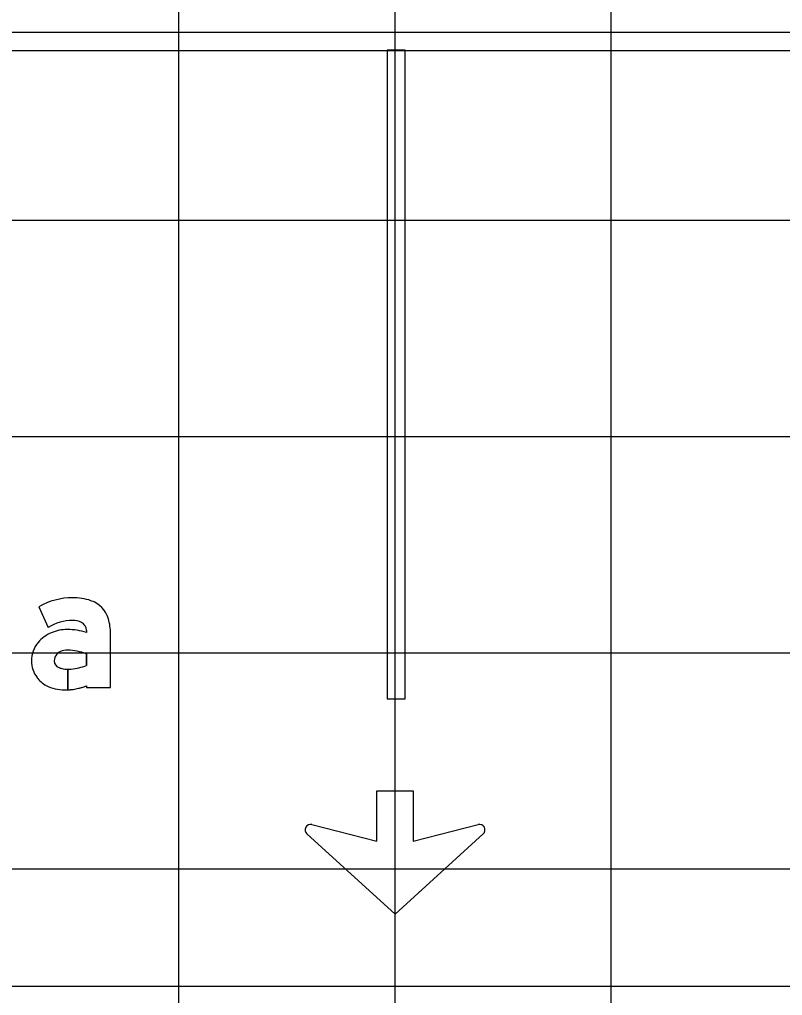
# Model space of a CAD drawing. Extents: x 2193008 to 2198143, y 1236112 to 1237864.
# Drawn here: x 2196333.23 to 2196340.29, y 1237193.94 to 1237202.97 of the extents above; entities that cross this region are included whole.
import ezdxf

# ---------------------------------------------------------------- set-up
doc = ezdxf.new("R2010")
doc.units = 0
for name, color, linetype in [('GSBWFILL', 7, 'Continuous'), ('GSCOLORFILL', 7, 'Continuous'), ('GSOUTLINE', 7, 'Continuous'), ('M-ROADS', 7, 'Continuous')]:
    doc.layers.add(name, color=color, linetype=linetype)

msp = doc.modelspace()

# ---------------------------------------------------------------- linework, layer by layer
at = {"layer": 'GSBWFILL'}
for p, q in [((2196336.7988, 1237202.6836), (2196336.6323, 1237202.6836)), ((2196336.6323, 1237202.6836), (2196336.6323, 1237196.6813)), ((2196336.7988, 1237196.6813), (2196336.7988, 1237202.6836)), ((2196336.6323, 1237196.6813), (2196336.7988, 1237196.6813))]:
    msp.add_line(p, q, dxfattribs=at)
for points in [[(2196333.4108, 1237197.5341), (2196333.4997, 1237197.3422)], [(2196333.8535, 1237197.3152), (2196333.8535, 1237197.2948)], [(2196333.8535, 1237196.8023), (2196333.8535, 1237196.7868), (2196334.0749, 1237196.7868), (2196334.0749, 1237197.2864)], [(2196333.8535, 1237197.0988), (2196333.8535, 1237196.9912)], [(2196333.6791, 1237196.7654), (2196333.6791, 1237196.9554)], [(2196333.6791, 1237196.9554), (2196333.6791, 1237196.7654)], [(2196335.9382, 1237195.5196), (2196336.5376, 1237195.3656), (2196336.5376, 1237195.8325), (2196336.8754, 1237195.8325), (2196336.8754, 1237195.3656), (2196337.4749, 1237195.5196)], [(2196337.5221, 1237195.4322), (2196336.7065, 1237194.69), (2196335.891, 1237195.4322)]]:
    msp.add_lwpolyline(points, dxfattribs=at)
for centre, start, end in [((2196335.9254, 1237195.4701), 75.59252, 227.69521), ((2196337.4876, 1237195.4701), 312.30479, 104.40748)]:
    msp.add_arc(centre, 0.0512, start, end, dxfattribs=at)
for centre, major_axis, start_param, end_param in [((2196333.7249, 1237196.9826), (0, 0.6347), 0, 0.517719), ((2196333.7249, 1237197.0753), (0, 0.542), 5.96613, 6.283185), ((2196333.8162, 1237197.3535), (0, 0.2491), 4.997165, 5.96613), ((2196333.7249, 1237196.9826), (0, 0.4243), 0, 0.559495), ((2196333.7328, 1237197.2393), (0, 0.1678), 5.822746, 6.330435), ((2196333.7704, 1237197.3152), (0, 0.083), 4.712389, 5.822746), ((2196333.587, 1237197.2864), (0, 0.4879), 4.712389, 4.997165), ((2196333.6499, 1237197.0006), (0, 0.3175), 0.399285, 0.87593), ((2196333.6759, 1237196.9441), (0, 0.3797), 0, 0.404512), ((2196333.6759, 1237196.7648), (0, 0.559), 5.959871, 6.283185), ((2196333.6108, 1237197.0331), (0, 0.2667), 0.87593, 1.570796), ((2196333.6486, 1237197.0334), (0, 0.0941), 0.408547, 1.530785), ((2196333.6748, 1237196.9728), (0, 0.1601), 6.259455, 6.691732), ((2196333.6632, 1237196.5887), (0, 0.5444), 5.926185, 6.254823), ((2196333.599, 1237197.0331), (0, 0.2549), 1.570796, 2.21394), ((2196333.6548, 1237197.0331), (0, 0.1002), 1.530785, 1.570796), ((2196333.6209, 1237197.0331), (0, 0.0664), 1.570796, 2.757027), ((2196333.6662, 1237197.4675), (0, 0.5118), 3.228562, 3.516221), ((2196333.6791, 1237197.1768), (0, 0.2214), 2.757027, 3.141593), ((2196333.6791, 1237197.1768), (0, 0.2214), 3.141843, 3.28451), ((2196333.6216, 1237197.0501), (0, 0.2832), 2.21394, 2.611125), ((2196333.6506, 1237197.1457), (0, 0.381), 2.672443, 3.141593), ((2196333.6506, 1237197.3299), (0, 0.5652), 3.192057, 3.508644), ((2196333.6506, 1237197.3299), (0, 0.5652), 3.141593, 3.191959)]:
    msp.add_ellipse(centre, major_axis=major_axis, ratio=0.999998, start_param=start_param, end_param=end_param, dxfattribs=at)
at = {"layer": 'GSCOLORFILL'}
for p, q in [((2196352.6905, 1237202.846), (2196320.7225, 1237202.846)), ((2196320.7225, 1237202.6795), (2196352.6905, 1237202.6795)), ((2196336.7988, 1237202.6836), (2196336.6323, 1237202.6836)), ((2196336.6323, 1237202.6836), (2196336.6323, 1237196.6813)), ((2196336.7988, 1237196.6813), (2196336.7988, 1237202.6836)), ((2196336.6323, 1237196.6813), (2196336.7988, 1237196.6813)), ((2196352.6905, 1237194.0215), (2196320.7242, 1237194.0215))]:
    msp.add_line(p, q, dxfattribs=at)
for points in [[(2196333.4108, 1237197.5341), (2196333.4997, 1237197.3422)], [(2196333.8535, 1237197.3152), (2196333.8535, 1237197.2948)], [(2196333.8535, 1237196.8023), (2196333.8535, 1237196.7868), (2196334.0749, 1237196.7868), (2196334.0749, 1237197.2864)], [(2196333.8535, 1237197.0988), (2196333.8535, 1237196.9912)], [(2196333.6791, 1237196.7654), (2196333.6791, 1237196.9554)], [(2196333.6791, 1237196.9554), (2196333.6791, 1237196.7654)], [(2196335.9382, 1237195.5196), (2196336.5376, 1237195.3656), (2196336.5376, 1237195.8325), (2196336.8754, 1237195.8325), (2196336.8754, 1237195.3656), (2196337.4749, 1237195.5196)], [(2196337.5221, 1237195.4322), (2196336.7065, 1237194.69), (2196335.891, 1237195.4322)]]:
    msp.add_lwpolyline(points, dxfattribs=at)
for centre, start, end in [((2196335.9254, 1237195.4701), 75.59252, 227.69521), ((2196337.4876, 1237195.4701), 312.30479, 104.40748)]:
    msp.add_arc(centre, 0.0512, start, end, dxfattribs=at)
for centre, major_axis, start_param, end_param in [((2196333.7249, 1237196.9826), (0, 0.6347), 0, 0.517719), ((2196333.7249, 1237197.0753), (0, 0.542), 5.96613, 6.283185), ((2196333.8162, 1237197.3535), (0, 0.2491), 4.997165, 5.96613), ((2196333.7249, 1237196.9826), (0, 0.4243), 0, 0.559495), ((2196333.7328, 1237197.2393), (0, 0.1678), 5.822746, 6.330435), ((2196333.7704, 1237197.3152), (0, 0.083), 4.712389, 5.822746), ((2196333.587, 1237197.2864), (0, 0.4879), 4.712389, 4.997165), ((2196333.6499, 1237197.0006), (0, 0.3175), 0.399285, 0.87593), ((2196333.6759, 1237196.9441), (0, 0.3797), 0, 0.404512), ((2196333.6759, 1237196.7648), (0, 0.559), 5.959871, 6.283185), ((2196333.6108, 1237197.0331), (0, 0.2667), 0.87593, 1.570796), ((2196333.6486, 1237197.0334), (0, 0.0941), 0.408547, 1.530785), ((2196333.6748, 1237196.9728), (0, 0.1601), 6.259455, 6.691732), ((2196333.6632, 1237196.5887), (0, 0.5444), 5.926185, 6.254823), ((2196333.599, 1237197.0331), (0, 0.2549), 1.570796, 2.21394), ((2196333.6548, 1237197.0331), (0, 0.1002), 1.530785, 1.570796), ((2196333.6209, 1237197.0331), (0, 0.0664), 1.570796, 2.757027), ((2196333.6662, 1237197.4675), (0, 0.5118), 3.228562, 3.516221), ((2196333.6791, 1237197.1768), (0, 0.2214), 2.757027, 3.141593), ((2196333.6791, 1237197.1768), (0, 0.2214), 3.141843, 3.28451), ((2196333.6216, 1237197.0501), (0, 0.2832), 2.21394, 2.611125), ((2196333.6506, 1237197.1457), (0, 0.381), 2.672443, 3.141593), ((2196333.6506, 1237197.3299), (0, 0.5652), 3.192057, 3.508644), ((2196333.6506, 1237197.3299), (0, 0.5652), 3.141593, 3.191959)]:
    msp.add_ellipse(centre, major_axis=major_axis, ratio=0.999998, start_param=start_param, end_param=end_param, dxfattribs=at)
at = {"layer": 'GSOUTLINE'}
for p, q in [((2196336.7988, 1237202.6836), (2196336.6323, 1237202.6836)), ((2196336.6323, 1237202.6836), (2196336.6323, 1237196.6813)), ((2196336.7988, 1237196.6813), (2196336.7988, 1237202.6836)), ((2196336.6323, 1237196.6813), (2196336.7988, 1237196.6813))]:
    msp.add_line(p, q, dxfattribs=at)
for points in [[(2196333.4108, 1237197.5341), (2196333.4997, 1237197.3422)], [(2196333.8535, 1237197.3152), (2196333.8535, 1237197.2948)], [(2196333.8535, 1237196.8023), (2196333.8535, 1237196.7868), (2196334.0749, 1237196.7868), (2196334.0749, 1237197.2864)], [(2196333.8535, 1237196.9912), (2196333.8535, 1237197.0988)], [(2196335.9382, 1237195.5196), (2196336.5376, 1237195.3656), (2196336.5376, 1237195.8325), (2196336.8754, 1237195.8325), (2196336.8754, 1237195.3656), (2196337.4749, 1237195.5196)], [(2196337.5221, 1237195.4322), (2196336.7065, 1237194.69), (2196335.891, 1237195.4322)]]:
    msp.add_lwpolyline(points, dxfattribs=at)
for centre, start, end in [((2196335.9254, 1237195.4701), 75.59252, 227.69521), ((2196337.4876, 1237195.4701), 312.30479, 104.40748)]:
    msp.add_arc(centre, 0.0512, start, end, dxfattribs=at)
for centre, major_axis, start_param, end_param in [((2196333.7249, 1237196.9826), (0, 0.6347), 6.283185, 6.800904), ((2196333.7249, 1237197.0753), (0, 0.542), 5.96613, 6.283185), ((2196333.8162, 1237197.3535), (0, 0.2491), 4.997165, 5.96613), ((2196333.7249, 1237196.9826), (0, 0.4243), 0, 0.559495), ((2196333.7328, 1237197.2393), (0, 0.1678), 5.822746, 6.330435), ((2196333.7704, 1237197.3152), (0, 0.083), 4.712389, 5.822746), ((2196333.587, 1237197.2864), (0, 0.4879), 4.712389, 4.997165), ((2196333.6499, 1237197.0006), (0, 0.3175), 0.399285, 0.87593), ((2196333.6759, 1237196.9441), (0, 0.3797), 0, 0.404512), ((2196333.6759, 1237196.7648), (0, 0.559), 5.959871, 6.283185), ((2196333.6108, 1237197.0331), (0, 0.2667), 0.87593, 1.570796), ((2196333.6486, 1237197.0334), (0, 0.0941), 0.408547, 1.530785), ((2196333.6748, 1237196.9728), (0, 0.1601), 6.25958, 6.691732), ((2196333.6784, 1237197.1246), (0, 0.0083), 6.254787, 6.25958), ((2196333.6632, 1237196.5887), (0, 0.5444), 5.926185, 6.254787), ((2196333.599, 1237197.0331), (0, 0.2549), 1.570796, 2.21394), ((2196333.6548, 1237197.0331), (0, 0.1002), 1.530785, 1.570796), ((2196333.6209, 1237197.0331), (0, 0.0664), 1.570796, 2.757027), ((2196333.6662, 1237197.4675), (0, 0.5118), 3.228562, 3.516221), ((2196333.6791, 1237197.1768), (0, 0.2214), 2.757027, 3.28451), ((2196333.6216, 1237197.0501), (0, 0.2832), 2.21394, 2.611125), ((2196333.6506, 1237197.1457), (0, 0.381), 2.672443, 3.141593), ((2196333.6506, 1237197.3299), (0, 0.5652), 3.141593, 3.508644)]:
    msp.add_ellipse(centre, major_axis=major_axis, ratio=0.999998, start_param=start_param, end_param=end_param, dxfattribs=at)
at = {"layer": 'M-ROADS'}
for p, q in [((2196334.7065, 1237163.1062), (2196334.7065, 1237223.1062)), ((2196336.7065, 1237163.1062), (2196336.7065, 1237223.1062)), ((2196338.7065, 1237163.1062), (2196338.7065, 1237223.1062)), ((2196394.7065, 1237201.1062), (2196264.7065, 1237201.1062)), ((2196394.7065, 1237199.1062), (2196264.7065, 1237199.1062)), ((2196394.7065, 1237197.1062), (2196264.7065, 1237197.1062)), ((2196394.7065, 1237195.1062), (2196264.7065, 1237195.1062))]:
    msp.add_line(p, q, dxfattribs=at)

doc.saveas('drawing.dxf')
